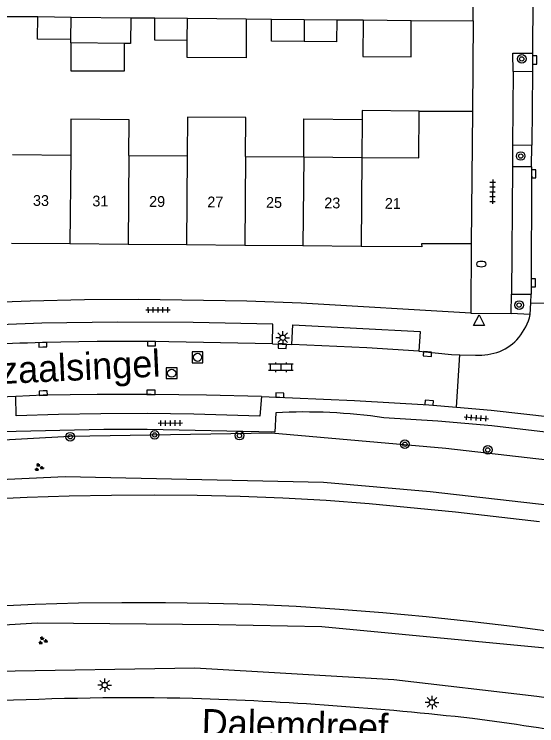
# Model space of a CAD drawing. Extents: x 125000 to 129004, y 397500 to 399008.
# Drawn here: x 127532.9 to 127581.3, y 398697.1 to 398763 of the extents above; entities that cross this region are included whole.
import ezdxf

# ---------------------------------------------------------------- set-up
doc = ezdxf.new("R2010")
doc.units = 0
for name, color, linetype in [('gg-afsc-muur', 7, 'Continuous'), ('gg-anno-huisnummerreeks BGT', 7, 'Continuous'), ('gg-anno-openbare ruimte label', 7, 'Continuous'), ('gg-bbg-bijgebouw', 7, 'Continuous'), ('gg-bbg-gedigitaliseerde bebouwing', 7, 'Continuous'), ('gg-bbg-gedigitaliseerde bijgebouw', 7, 'Continuous'), ('gg-bbg-hoofdgebouw', 7, 'Continuous'), ('gg-bbg-luifel en loopbrug', 7, 'Continuous'), ('gg-bbg-tussenscheiding', 7, 'Continuous'), ('gg-knt-BGT kruinlijn', 7, 'Continuous'), ('gg-knt-verharding', 7, 'Continuous'), ('gg-knt-verharding nz', 7, 'Continuous'), ('gg-kntw-beschoeiing', 7, 'Continuous'), ('gt-grn-groengrens', 7, 'Continuous'), ('gt-grn-weggrens', 7, 'Continuous'), ('gt-symb-boom', 7, 'Continuous'), ('gt-symb-brandkraan', 7, 'Continuous'), ('gt-symb-groenvak', 7, 'Continuous'), ('gt-symb-klinker verharding', 7, 'Continuous'), ('gt-symb-kolk', 7, 'Continuous'), ('gt-symb-lichtmast', 7, 'Continuous'), ('gt-symb-rioolschacht', 7, 'Continuous'), ('gt-symb-tegel verharding', 7, 'Continuous'), ('gt-symb-waterafsluiter', 7, 'Continuous')]:
    doc.layers.add(name, color=color, linetype=linetype)

# ---------------------------------------------------------------- blocks, each defined once
blk = doc.blocks.new('gt0-BOOM')
at = {"layer": 'gt-symb-boom'}
for radius in [0.4, 0.2]:
    blk.add_circle((0, 0), radius, dxfattribs=at)
blk = doc.blocks.new('gt0-KOLK')
at = {"layer": 'gt-symb-kolk'}
blk.add_lwpolyline([(0, 0), (0.375, 0), (0.375, 0.4), (-0.375, 0.4), (-0.375, 0), (0, 0)], dxfattribs=at)
blk = doc.blocks.new('gt0-BR')
at = {"layer": 'gt-symb-brandkraan'}
for centre, radius, start, end in [((-0.244, 0), 0.206, 107.56694, 252.43307), ((0.599, -2.664), 3, 106.89205, 107.56694), ((0, -0.691), 0.938, 73.10799, 106.89205), ((-0.599, -2.664), 3, 72.43309, 73.10799), ((0.244, 0), 0.206, 287.56695, 72.43309), ((0.599, 2.664), 3, 252.43307, 253.10797), ((0, 0.691), 0.938, 253.10797, 286.89206), ((-0.599, 2.664), 3, 286.89206, 287.56695)]:
    blk.add_arc(centre, radius, start, end, dxfattribs=at)
blk = doc.blocks.new('gt0-TEG1')
at = {"layer": 'gt-symb-tegel verharding'}
for p, q in [((-1.125, 0), (1.125, 0)), ((-0.9, -0.25), (-0.9, 0.25)), ((-0.45, -0.25), (-0.45, 0.25)), ((0, -0.25), (0, 0.25)), ((0.45, -0.25), (0.45, 0.25)), ((0.9, -0.25), (0.9, 0.25))]:
    blk.add_line(p, q, dxfattribs=at)
blk = doc.blocks.new('gt0-RS')
at = {"layer": 'gt-symb-rioolschacht'}
blk.add_lwpolyline([(-0.5, -0.5), (0.5, -0.5), (0.5, 0.5), (-0.5, 0.5)], close=True, dxfattribs=at)
blk.add_circle((0, 0), 0.375, dxfattribs=at)
blk = doc.blocks.new('gt0-KL1')
at = {"layer": 'gt-symb-klinker verharding'}
for p, q in [((-1.15, 0.3), (1.15, 0.3)), ((-1, -0.3), (-1, 0.3)), ((-0.5, 0.3), (-0.5, 0.45)), ((0, -0.3), (0, 0.3)), ((0.5, 0.3), (0.5, 0.45)), ((1, -0.3), (1, 0.3)), ((-1.15, -0.3), (1.15, -0.3)), ((-0.5, -0.45), (-0.5, -0.3)), ((0.5, -0.45), (0.5, -0.3))]:
    blk.add_line(p, q, dxfattribs=at)
blk = doc.blocks.new('gt0-LMAST')
at = {"layer": 'gt-symb-lichtmast'}
for p, q in [((-0.182, 0.173), (-0.447, 0.438)), ((-0.005, 0.246), (-0.005, 0.621)), ((0.172, 0.173), (0.437, 0.438)), ((-0.255, -0.004), (-0.63, -0.004)), ((-0.182, -0.181), (-0.447, -0.446)), ((-0.005, -0.254), (-0.005, -0.629)), ((0.437, -0.446), (0.172, -0.181)), ((0.245, -0.004), (0.62, -0.004))]:
    blk.add_line(p, q, dxfattribs=at)
blk.add_circle((-0.005, -0.004), 0.25, dxfattribs=at)
blk = doc.blocks.new('gt0-WAFSL')
at = {"layer": 'gt-symb-waterafsluiter'}
for p, q in [((-0.5, -0.333), (0, 0.667)), ((0, 0.667), (0.5, -0.333)), ((0.5, -0.333), (-0.5, -0.333))]:
    blk.add_line(p, q, dxfattribs=at)
blk = doc.blocks.new('gt0-GRVAK')
at = {"layer": 'gt-symb-groenvak'}
for p, q in [((-0.11, 0.189), (-0.228, 0.24)), ((-0.182, 0.153), (0.088, 0.153)), ((-0.091, 0.211), (-0.156, 0.322)), ((-0.047, 0.214), (-0.047, 0.393)), ((-0.004, 0.211), (0.061, 0.322)), ((0.015, 0.189), (0.133, 0.24)), ((0.262, -0.052), (0.197, 0.059)), ((0.305, -0.049), (0.305, 0.13)), ((0.349, -0.052), (0.414, 0.059)), ((-0.245, -0.228), (-0.363, -0.177)), ((-0.318, -0.264), (-0.047, -0.264)), ((-0.226, -0.206), (-0.291, -0.095)), ((-0.183, -0.203), (-0.183, -0.024)), ((-0.139, -0.206), (-0.074, -0.095)), ((-0.12, -0.228), (-0.002, -0.177)), ((0.243, -0.074), (0.125, -0.023)), ((0.17, -0.11), (0.441, -0.11)), ((0.368, -0.074), (0.486, -0.023))]:
    blk.add_line(p, q, dxfattribs=at)

msp = doc.modelspace()

# ---------------------------------------------------------------- linework, layer by layer
at = {"layer": 'gg-afsc-muur'}
for p, q in [((127530.351, 398762.767), (127535.036, 398762.759)), ((127543.66, 398762.648), (127545.903, 398762.653)), ((127554.365, 398762.543), (127556.71, 398762.527)), ((127562.751, 398762.473), (127565.188, 398762.451)), ((127569.659, 398762.411), (127575.39, 398762.359)), ((127575.39, 398762.359), (127575.319, 398753.986))]:
    msp.add_line(p, q, dxfattribs=at)
at = {"layer": 'gg-bbg-bijgebouw'}
for p, q in [((127535.036, 398762.759), (127538.136, 398762.719)), ((127538.136, 398762.719), (127543.66, 398762.648)), ((127545.903, 398762.653), (127548.921, 398762.614)), ((127548.921, 398762.614), (127554.365, 398762.543)), ((127556.71, 398762.527), (127559.731, 398762.5)), ((127559.731, 398762.5), (127562.751, 398762.473))]:
    msp.add_line(p, q, dxfattribs=at)
for points in [[(127559.718, 398760.45), (127556.691, 398760.478), (127556.71, 398762.527)], [(127562.751, 398762.473), (127562.738, 398760.423), (127559.718, 398760.45)]]:
    msp.add_lwpolyline(points, dxfattribs=at)
at = {"layer": 'gg-bbg-gedigitaliseerde bebouwing'}
for p, q in [((127532.691, 398749.978), (127538.091, 398749.935)), ((127543.491, 398749.891), (127548.891, 398749.848)), ((127554.291, 398749.805), (127559.691, 398749.762)), ((127559.691, 398749.762), (127565.091, 398749.718)), ((127565.091, 398749.718), (127570.371, 398749.676))]:
    msp.add_line(p, q, dxfattribs=at)
for points in [[(127543.491, 398749.891), (127543.513, 398753.21), (127538.113, 398753.246), (127538.091, 398749.935)], [(127554.291, 398749.805), (127554.315, 398753.419), (127548.915, 398753.455), (127548.891, 398749.848)]]:
    msp.add_lwpolyline(points, dxfattribs=at)
at = {"layer": 'gg-bbg-gedigitaliseerde bijgebouw'}
for p, q in [((127565.188, 398762.451), (127569.659, 398762.411)), ((127538.116, 398760.314), (127538.118, 398760.647)), ((127543.086, 398760.277), (127538.116, 398760.314))]:
    msp.add_line(p, q, dxfattribs=at)
for points in [[(127538.118, 398760.647), (127535.018, 398760.675), (127535.036, 398762.759)], [(127543.66, 398762.648), (127543.643, 398760.273), (127543.086, 398760.277)], [(127548.893, 398760.549), (127545.889, 398760.576), (127545.903, 398762.653)], [(127554.365, 398762.543), (127554.341, 398758.931), (127548.883, 398758.967), (127548.893, 398760.549)], [(127565.188, 398762.451), (127565.166, 398759.06), (127569.637, 398759.031), (127569.659, 398762.411)]]:
    msp.add_lwpolyline(points, dxfattribs=at)
at = {"layer": 'gg-bbg-hoofdgebouw'}
for p, q in [((127570.371, 398749.676), (127570.399, 398754.013)), ((127570.399, 398754.013), (127575.319, 398753.986)), ((127575.319, 398753.986), (127575.204, 398741.699)), ((127538.018, 398741.699), (127532.618, 398741.745)), ((127543.419, 398741.654), (127538.018, 398741.699)), ((127548.819, 398741.609), (127543.419, 398741.654)), ((127554.219, 398741.564), (127548.819, 398741.609)), ((127559.619, 398741.518), (127554.219, 398741.564)), ((127565.019, 398741.473), (127559.619, 398741.518))]:
    msp.add_line(p, q, dxfattribs=at)
msp.add_lwpolyline([(127575.204, 398741.699), (127570.616, 398741.715), (127570.629, 398741.426), (127565.019, 398741.473)], dxfattribs=at)
at = {"layer": 'gg-bbg-luifel en loopbrug'}
msp.add_line((127565.114, 398753.242), (127565.091, 398749.718), dxfattribs=at)
for points in [[(127538.116, 398760.314), (127538.11, 398757.727), (127543.086, 398757.727), (127543.086, 398760.277)], [(127570.399, 398754.013), (127565.119, 398754.047), (127565.114, 398753.242)], [(127559.691, 398749.762), (127559.714, 398753.277), (127565.114, 398753.242)]]:
    msp.add_lwpolyline(points, dxfattribs=at)
at = {"layer": 'gg-bbg-tussenscheiding'}
for p, q in [((127538.118, 398760.647), (127538.136, 398762.719)), ((127548.893, 398760.549), (127548.921, 398762.614)), ((127559.731, 398762.5), (127559.718, 398760.45)), ((127538.091, 398749.935), (127538.018, 398741.699)), ((127543.491, 398749.891), (127543.419, 398741.654)), ((127548.891, 398749.848), (127548.819, 398741.609)), ((127554.291, 398749.805), (127554.219, 398741.564)), ((127559.691, 398749.762), (127559.619, 398741.518)), ((127565.091, 398749.718), (127565.019, 398741.473))]:
    msp.add_line(p, q, dxfattribs=at)
at = {"layer": 'gg-knt-BGT kruinlijn'}
msp.add_lwpolyline([(127657.384, 398690.464), (127654.334, 398686.391), (127649.505, 398684.8), (127611.968, 398693.952), (127596.563, 398697.599), (127581.29, 398699.792), (127568.049, 398701.319), (127549.612, 398702.396), (127531.053, 398702.087), (127511.269, 398701.131), (127506.344, 398703.065), (127503.618, 398706.656), (127502.243, 398710.983), (127502.204, 398711.88), (127502.94, 398715.505), (127505.537, 398719.155), (127509.691, 398721.963), (127518.37, 398722.816), (127538.025, 398723.901), (127556.681, 398724.203), (127572.874, 398722.785), (127587.941, 398721.056), (127606.218, 398717.463), (127631.847, 398711.251)], dxfattribs=at)
at = {"layer": 'gg-knt-verharding'}
for p, q in [((127580.912, 398764.507), (127580.899, 398759.368)), ((127580.899, 398759.368), (127580.894, 398757.653)), ((127579.089, 398757.675), (127579.042, 398750.893)), ((127580.894, 398757.653), (127579.089, 398757.675)), ((127579.042, 398750.893), (127579.03, 398748.83)), ((127579.042, 398750.893), (127580.838, 398750.845)), ((127580.811, 398748.834), (127580.838, 398750.845)), ((127579.03, 398748.83), (127578.934, 398737.056)), ((127580.811, 398748.834), (127579.03, 398748.83)), ((127575.204, 398741.699), (127575.188, 398735.297)), ((127578.909, 398735.259), (127578.934, 398737.056)), ((127578.934, 398737.056), (127580.76, 398737.038)), ((127580.754, 398736.235), (127580.76, 398737.038)), ((127580.692, 398735.157), (127580.754, 398736.235)), ((127580.754, 398736.235), (127585.702, 398736.209)), ((127580.692, 398735.157), (127578.909, 398735.259)), ((127556.796, 398732.452), (127558.587, 398732.39)), ((127573.838, 398726.581), (127574.16, 398731.443)), ((127574.16, 398731.443), (127575.615, 398731.394))]:
    msp.add_line(p, q, dxfattribs=at)
for points in [[(127579.089, 398757.675), (127579.065, 398759.373), (127580.899, 398759.368)], [(127575.188, 398735.297), (127559.442, 398736.222), (127554.428, 398736.411), (127544.392, 398736.541), (127539.371, 398736.52), (127534.352, 398736.413), (127529.336, 398736.226), (127524.332, 398735.959), (127520.483, 398735.693)], [(127556.796, 398732.452), (127556.833, 398734.266), (127549.432, 398734.42), (127542.401, 398734.465), (127535.404, 398734.368), (127528.374, 398734.099)], [(127558.587, 398732.39), (127558.688, 398734.208), (127570.482, 398733.6), (127570.348, 398731.776)], [(127570.348, 398731.776), (127573.388, 398731.469), (127574.16, 398731.443)], [(127533.003, 398727.576), (127528.492, 398727.39), (127520.609, 398726.925)], [(127555.791, 398727.572), (127555.623, 398725.76), (127549.496, 398725.926), (127545.195, 398725.988), (127540.893, 398725.972), (127536.969, 398725.907), (127533.047, 398725.78), (127533.003, 398727.576)], [(127555.791, 398727.572), (127564.387, 398727.188), (127571.301, 398726.795), (127573.838, 398726.581)], [(127573.838, 398726.581), (127577.073, 398726.309), (127582.828, 398725.657), (127588.421, 398724.818), (127590.674, 398724.415)], [(127557.1, 398726.068), (127557.025, 398724.28), (127545.18, 398724.514), (127541.159, 398724.502), (127531.681, 398724.296), (127531.611, 398726.075), (127528.616, 398725.952), (127521.604, 398725.542), (127516.013, 398725.022), (127510.432, 398724.408), (127506.89, 398723.967), (127503.357, 398723.463)], [(127619.767, 398714.59), (127606.309, 398717.852), (127606.714, 398719.578), (127601.832, 398720.704), (127596.929, 398721.739), (127592.003, 398722.693), (127587.058, 398723.54), (127582.101, 398724.258), (127577.126, 398724.846), (127572.125, 398725.279), (127567.117, 398725.607)]]:
    msp.add_lwpolyline(points, dxfattribs=at)
for centre, radius, start, end in [((127575.495, 398736.45), 5.356, 320.4109, 346.0274), ((127576.172, 398735.875), 4.468, 292.41125, 320.55856), ((127575.848, 398737.345), 5.956, 267.7585, 289.89763), ((127559.724, 398674.026), 52.108, 81.8435, 92.88651), ((127543.724, 398433.629), 266.027, 88.77814, 92.8692), ((127539.135, 398373.547), 326.209, 83.62925, 88.19732), ((127535.549, 398394.758), 305.585, 78.39232, 82.51954)]:
    msp.add_arc(centre, radius, start, end, dxfattribs=at)
at = {"layer": 'gg-knt-verharding nz'}
for p, q in [((127580.894, 398757.653), (127580.838, 398750.845)), ((127580.811, 398748.834), (127580.76, 398737.038))]:
    msp.add_line(p, q, dxfattribs=at)
for points in [[(127556.796, 398732.452), (127545.591, 398732.675), (127540.538, 398732.668), (127535.494, 398732.57)], [(127570.348, 398731.776), (127565.55, 398732.073), (127558.587, 398732.39)], [(127555.791, 398727.572), (127550.665, 398727.703), (127545.538, 398727.766), (127540.546, 398727.75), (127535.555, 398727.683), (127533.003, 398727.576)]]:
    msp.add_lwpolyline(points, dxfattribs=at)
msp.add_arc((127551.114, 398235.82), 496.996, 91.80107, 93.09416, dxfattribs=at)
at = {"layer": 'gg-kntw-beschoeiing'}
for points in [[(127508.477, 398713.239), (127508.331, 398713.925), (127510.622, 398716.67), (127526.25, 398717.843), (127530.15, 398718.073), (127534.053, 398718.25), (127537.958, 398718.374), (127541.865, 398718.444), (127545.839, 398718.464), (127549.812, 398718.434), (127553.785, 398718.345), (127557.756, 398718.186), (127561.765, 398717.953), (127565.769, 398717.645), (127573.764, 398716.884), (127581.533, 398715.997)], [(127582.992, 398705.749), (127579.029, 398706.271), (127575.06, 398706.742), (127571.048, 398707.167), (127567.031, 398707.54), (127563.009, 398707.855), (127558.983, 398708.104), (127554.947, 398708.288), (127550.908, 398708.406), (127546.868, 398708.465), (127542.828, 398708.469), (127538.814, 398708.413), (127534.801, 398708.291), (127526.78, 398707.92), (127519.335, 398707.442), (127511.9, 398706.818), (127509.198, 398708.539), (127509.108, 398709.207)]]:
    msp.add_lwpolyline(points, dxfattribs=at)
at = {"layer": 'gt-grn-groengrens'}
for points in [[(127654.562, 398695.228), (127654.973, 398696.622), (127651.433, 398702.07), (127612.557, 398712.316), (127591.209, 398716.483), (127571.424, 398718.74), (127561.531, 398719.609), (127537.581, 398720.13), (127511.547, 398718.914), (127510.962, 398718.925), (127506.505, 398714.044), (127506.669, 398711.653)], [(127654.319, 398693.814), (127653.689, 398690.957), (127649.35, 398689.047), (127638.59, 398691.825), (127608.738, 398698.945), (127591.036, 398703.112), (127583.052, 398704.154), (127561.358, 398706.238), (127551.812, 398706.412), (127534.977, 398706.585), (127511.894, 398705.196), (127510.332, 398705.37), (127507.208, 398708.843), (127506.908, 398710.166)]]:
    msp.add_lwpolyline(points, dxfattribs=at)
at = {"layer": 'gt-grn-weggrens'}
for p, q in [((127575.39, 398762.359), (127575.402, 398763.795)), ((127575.188, 398735.297), (127578.909, 398735.259))]:
    msp.add_line(p, q, dxfattribs=at)

# ---------------------------------------------------------------- block references
at = {"layer": 'gt-symb-boom'}
for p in [(127579.899, 398758.838), (127579.799, 398749.845), (127579.652, 398736.04), (127538.045, 398723.847), (127553.736, 398723.946), (127569.064, 398723.149), (127576.75, 398722.625)]:
    msp.add_blockref('gt0-BOOM', p, dxfattribs=at)
at = {"layer": 'gt-symb-boom', "rotation": 107.76432337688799}
msp.add_blockref('gt0-BOOM', (127545.875, 398724.012), dxfattribs=at)
at = {"layer": 'gt-symb-brandkraan'}
msp.add_blockref('gt0-BR', (127576.147, 398739.835), dxfattribs=at)
at = {"layer": 'gt-symb-groenvak'}
for p in [(127535.139, 398720.997), (127535.492, 398704.954)]:
    msp.add_blockref('gt0-GRVAK', p, dxfattribs=at)
at = {"layer": 'gt-symb-klinker verharding', "rotation": 179.7708181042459}
msp.add_blockref('gt0-KL1', (127557.568, 398730.267), dxfattribs=at)
at = {"layer": 'gt-symb-kolk'}
for p, rotation in [((127580.886, 398758.739), -89.59893609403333), ((127580.815, 398748.187), -89.54164354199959), ((127580.776, 398738.106), -90.22918189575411), ((127535.511, 398732.164), 1.5466102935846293), ((127545.591, 398732.272), -0.2864765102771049), ((127557.705, 398732.434), 177.13473427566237), ((127571.174, 398731.715), 175.8694613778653), ((127535.541, 398728.083), -177.99346106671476), ((127545.538, 398727.766), -0.2864765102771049), ((127557.47, 398727.503), -2.407413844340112), ((127571.301, 398726.795), -4.416283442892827)]:
    msp.add_blockref('gt0-KOLK', p, dxfattribs=dict(at, rotation=rotation))
at = {"layer": 'gt-symb-lichtmast'}
for p in [(127557.749, 398733.015), (127541.251, 398700.838), (127571.587, 398699.238)]:
    msp.add_blockref('gt0-LMAST', p, dxfattribs=at)
at = {"layer": 'gt-symb-rioolschacht'}
for p in [(127549.853, 398731.198), (127547.453, 398729.722)]:
    msp.add_blockref('gt0-RS', p, dxfattribs=at)
at = {"layer": 'gt-symb-tegel verharding'}
for p, rotation in [((127577.195, 398746.532), -90.51564809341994), ((127546.189, 398735.587), 0.22918189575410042), ((127575.684, 398725.6), -4.359151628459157), ((127547.335, 398725.111), 0.22918189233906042)]:
    msp.add_blockref('gt0-TEG1', p, dxfattribs=dict(at, rotation=rotation))
at = {"layer": 'gt-symb-waterafsluiter'}
msp.add_blockref('gt0-WAFSL', (127575.939, 398734.474), dxfattribs=at)

# ---------------------------------------------------------------- texts
at = {"layer": 'gg-anno-huisnummerreeks BGT'}
for s, p in [('33', (127534.59, 398745.229)), ('31', (127540.097, 398745.182)), ('29', (127545.353, 398745.139)), ('27', (127550.749, 398745.094)), ('25', (127556.191, 398745.048)), ('23', (127561.589, 398745.002)), ('21', (127567.202, 398744.955))]:
    msp.add_text(s, height=1, rotation=359.5, dxfattribs=at).set_placement(p)
at = {"layer": 'gg-anno-openbare ruimte label'}
for s, rotation, p in [('Oldenzaalsingel', 2.7, (127522.687, 398728.304)), ('Dalemdreef', 358.4, (127550.205, 398696.141))]:
    msp.add_text(s, height=2.5, rotation=rotation, dxfattribs=at).set_placement(p)

doc.saveas('drawing.dxf')
